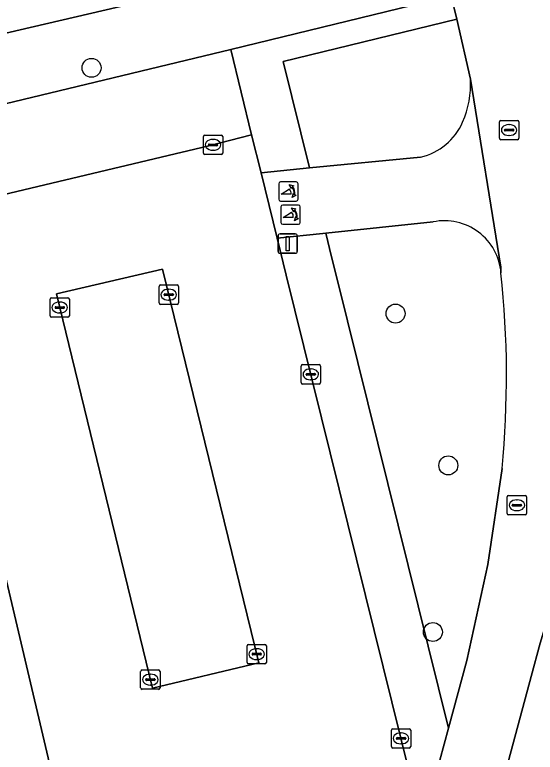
# Model space of a CAD drawing. Extents: x 158031 to 159244, y 380104 to 381214.
# Drawn here: x 158680.96 to 158707.83, y 380832.19 to 380870.27 of the extents above; entities that cross this region are included whole.
import ezdxf

# ---------------------------------------------------------------- set-up
doc = ezdxf.new("R2010")
doc.units = 0
for name, color, linetype in [('IMGEO_Boom', 7, 'Continuous'), ('IMGEO_Erf', 7, 'Continuous'), ('IMGEO_Fietspad_open', 7, 'Continuous'), ('IMGEO_Groenvoorziening', 7, 'Continuous'), ('IMGEO_Haag', 7, 'Continuous'), ('IMGEO_Kolk', 7, 'Continuous'), ('IMGEO_Lichtmast', 7, 'Continuous'), ('IMGEO_Parkeervlak_open', 7, 'Continuous'), ('IMGEO_Poller', 7, 'Continuous'), ('IMGEO_Rijbaan_lokaal_open', 7, 'Continuous'), ('IMGEO_Rioolput', 7, 'Continuous'), ('IMGEO_Voetpad_open', 7, 'Continuous')]:
    doc.layers.add(name, color=color, linetype=linetype)

msp = doc.modelspace()

# ---------------------------------------------------------------- linework, layer by layer
at = {"layer": 'IMGEO_Boom'}
for centre in [(158684.926, 380867.532), (158700.616, 380854.842), (158703.339, 380847.005), (158702.545, 380838.401)]:
    msp.add_circle(centre, 0.489, dxfattribs=at)
at = {"layer": 'IMGEO_Erf'}
msp.add_lwpolyline([(158696.102, 380872.969), (158694.919, 380877.945), (158688.863, 380876.534), (158683.039, 380875.177), (158677.215, 380873.82), (158671.391, 380872.462), (158665.567, 380871.105), (158659.51, 380869.694), (158660.671, 380864.713)], close=True, dxfattribs=at)
at = {"layer": 'IMGEO_Fietspad_open'}
for points in [[(158689.094, 380932.233), (158689.866, 380929.463), (158690.777, 380925.524), (158702.656, 380874.539), (158702.664, 380874.507), (158703.493, 380871.263), (158703.772, 380870.044), (158704.48, 380866.947), (158706.052, 380857.234), (158706.058, 380856.939)], [(158706.058, 380856.939), (158706.052, 380857.234), (158704.48, 380866.947)], [(158701.91, 380862.921), (158696.18, 380862.362), (158693.674, 380862.117), (158694.506, 380858.735), (158696.869, 380858.983), (158697.013, 380858.998), (158702.552, 380859.579)], [(158706.116, 380846.84), (158705.38, 380841.883), (158704.294, 380836.939), (158703.345, 380833.438), (158702.672, 380830.956), (158702.438, 380830.095), (158702.064, 380828.716), (158698.689, 380816.265), (158694.658, 380800.796), (158694.343, 380799.586), (158694.028, 380798.377), (158693.242, 380795.503), (158691.914, 380790.494), (158681.877, 380752.64)], [(158685.671, 380751.945), (158696.696, 380794.635), (158697.466, 380797.579), (158702.545, 380817.235), (158707.611, 380836.102), (158708.079, 380837.829), (158708.516, 380839.247), (158709.145, 380842.703), (158709.491, 380844.131)]]:
    msp.add_lwpolyline(points, dxfattribs=at)
for centre, radius, start, end in [((158699.617, 380866.684), 4.87, 336.3461, 3.0988), ((158701.19, 380865.988), 3.15, 283.2179, 336.466), ((158703.142, 380856.714), 2.925, 4.4035, 101.6374), ((158656.415, 380851.604), 49.928, 354.5244, 6.1337)]:
    msp.add_arc(centre, radius, start, end, dxfattribs=at)
at = {"layer": 'IMGEO_Groenvoorziening'}
msp.add_lwpolyline([(158694.818, 380867.858), (158703.772, 380870.044), (158703.493, 380871.263), (158692.108, 380868.483), (158693.184, 380864.068), (158693.674, 380862.117), (158696.18, 380862.362)], close=True, dxfattribs=at)
for points in [[(158704.48, 380866.947), (158703.772, 380870.044), (158694.818, 380867.858), (158696.18, 380862.362), (158701.91, 380862.921)], [(158702.552, 380859.579), (158697.013, 380858.998), (158697.317, 380857.773), (158697.62, 380856.548), (158703.345, 380833.438), (158704.294, 380836.939), (158705.38, 380841.883), (158706.116, 380846.84)], [(158702.672, 380830.956), (158703.345, 380833.438), (158697.62, 380856.548), (158697.317, 380857.773), (158697.013, 380858.998), (158696.869, 380858.983), (158694.506, 380858.735), (158694.977, 380856.819), (158701.345, 380831.114)], [(158709.491, 380844.131), (158709.145, 380842.703), (158708.516, 380839.247), (158708.079, 380837.829), (158707.611, 380836.102), (158702.545, 380817.235), (158697.466, 380797.579), (158700.771, 380796.694), (158711.286, 380836.095)]]:
    msp.add_lwpolyline(points, dxfattribs=at)
for centre, radius, start, end in [((158699.617, 380866.684), 4.87, 336.3461, 3.0988), ((158701.19, 380865.988), 3.15, 283.2179, 336.466), ((158703.142, 380856.714), 2.925, 4.4035, 101.6374), ((158656.415, 380851.604), 49.928, 354.5244, 6.1337)]:
    msp.add_arc(centre, radius, start, end, dxfattribs=at)
at = {"layer": 'IMGEO_Haag'}
msp.add_lwpolyline([(158692.108, 380868.483), (158693.184, 380864.068), (158693.674, 380862.117), (158696.18, 380862.362), (158694.818, 380867.858), (158703.772, 380870.044), (158703.493, 380871.263)], close=True, dxfattribs=at)
msp.add_lwpolyline([(158702.672, 380830.956), (158703.345, 380833.438), (158697.62, 380856.548), (158697.317, 380857.773), (158697.013, 380858.998), (158696.869, 380858.983), (158694.506, 380858.735), (158694.977, 380856.819), (158701.345, 380831.114)], dxfattribs=at)
at = {"layer": 'IMGEO_Kolk'}
for p, q in [((158690.696, 380863.13), (158690.696, 380863.982)), ((158690.771, 380864.056), (158691.623, 380864.056)), ((158691.697, 380863.982), (158691.697, 380863.13)), ((158690.955, 380863.55), (158690.955, 380863.562)), ((158690.998, 380863.599), (158691.396, 380863.599)), ((158691.184, 380863.836), (158691.209, 380863.836)), ((158691.439, 380863.562), (158691.439, 380863.55)), ((158691.393, 380863.513), (158690.995, 380863.513)), ((158691.207, 380863.276), (158691.182, 380863.276)), ((158691.623, 380863.056), (158690.771, 380863.056)), ((158688.41, 380855.394), (158688.41, 380856.246)), ((158688.485, 380856.32), (158689.337, 380856.32)), ((158688.898, 380856.1), (158688.923, 380856.1)), ((158689.411, 380856.246), (158689.411, 380855.394)), ((158682.783, 380854.731), (158682.783, 380855.583)), ((158682.858, 380855.657), (158683.71, 380855.657)), ((158683.784, 380855.583), (158683.784, 380854.731)), ((158688.669, 380855.814), (158688.669, 380855.826)), ((158689.107, 380855.777), (158688.709, 380855.777)), ((158688.712, 380855.863), (158689.11, 380855.863)), ((158689.153, 380855.826), (158689.153, 380855.814)), ((158683.085, 380855.2), (158683.483, 380855.2)), ((158683.271, 380855.437), (158683.296, 380855.437)), ((158689.337, 380855.32), (158688.485, 380855.32)), ((158688.921, 380855.54), (158688.896, 380855.54)), ((158683.042, 380855.151), (158683.042, 380855.163)), ((158683.48, 380855.114), (158683.082, 380855.114)), ((158683.294, 380854.877), (158683.269, 380854.877)), ((158683.526, 380855.163), (158683.526, 380855.151)), ((158683.71, 380854.657), (158682.858, 380854.657)), ((158695.817, 380852.206), (158696.669, 380852.206)), ((158695.742, 380851.28), (158695.742, 380852.132)), ((158696.23, 380851.986), (158696.255, 380851.986)), ((158696.743, 380852.132), (158696.743, 380851.28)), ((158696.001, 380851.7), (158696.001, 380851.712)), ((158696.439, 380851.663), (158696.041, 380851.663)), ((158696.044, 380851.749), (158696.442, 380851.749)), ((158696.253, 380851.426), (158696.228, 380851.426)), ((158696.485, 380851.712), (158696.485, 380851.7)), ((158696.669, 380851.206), (158695.817, 380851.206)), ((158692.951, 380836.834), (158692.951, 380837.686)), ((158693.026, 380837.76), (158693.878, 380837.76)), ((158693.952, 380837.686), (158693.952, 380836.834)), ((158693.253, 380837.303), (158693.651, 380837.303)), ((158693.439, 380837.54), (158693.464, 380837.54)), ((158693.21, 380837.254), (158693.21, 380837.266)), ((158693.648, 380837.217), (158693.25, 380837.217)), ((158693.462, 380836.98), (158693.437, 380836.98)), ((158693.694, 380837.266), (158693.694, 380837.254)), ((158693.878, 380836.76), (158693.026, 380836.76)), ((158687.461, 380835.516), (158687.461, 380836.368)), ((158687.536, 380836.442), (158688.388, 380836.442)), ((158687.949, 380836.222), (158687.974, 380836.222)), ((158688.462, 380836.368), (158688.462, 380835.516)), ((158687.72, 380835.936), (158687.72, 380835.948)), ((158688.158, 380835.899), (158687.76, 380835.899)), ((158687.763, 380835.985), (158688.161, 380835.985)), ((158688.204, 380835.948), (158688.204, 380835.936)), ((158688.388, 380835.442), (158687.536, 380835.442)), ((158687.972, 380835.662), (158687.947, 380835.662)), ((158700.399, 380832.484), (158700.399, 380833.336)), ((158700.474, 380833.41), (158701.326, 380833.41)), ((158700.887, 380833.19), (158700.912, 380833.19)), ((158701.4, 380833.336), (158701.4, 380832.484)), ((158700.658, 380832.904), (158700.658, 380832.916)), ((158701.096, 380832.867), (158700.698, 380832.867)), ((158700.701, 380832.953), (158701.099, 380832.953)), ((158701.142, 380832.916), (158701.142, 380832.904)), ((158701.326, 380832.41), (158700.474, 380832.41)), ((158700.91, 380832.63), (158700.885, 380832.63))]:
    msp.add_line(p, q, dxfattribs=at)
for points in [[(158690.696, 380863.13), (158690.696, 380863.982)], [(158690.771, 380864.056), (158691.623, 380864.056)], [(158691.697, 380863.982), (158691.697, 380863.13)], [(158691.623, 380863.056), (158690.771, 380863.056)], [(158688.41, 380855.394), (158688.41, 380856.246)], [(158688.485, 380856.32), (158689.337, 380856.32)], [(158689.411, 380856.246), (158689.411, 380855.394)], [(158682.783, 380854.731), (158682.783, 380855.583)], [(158682.858, 380855.657), (158683.71, 380855.657)], [(158683.784, 380855.583), (158683.784, 380854.731)], [(158689.337, 380855.32), (158688.485, 380855.32)], [(158683.71, 380854.657), (158682.858, 380854.657)], [(158695.817, 380852.206), (158696.669, 380852.206)], [(158695.742, 380851.28), (158695.742, 380852.132)], [(158696.743, 380852.132), (158696.743, 380851.28)], [(158696.669, 380851.206), (158695.817, 380851.206)], [(158692.951, 380836.834), (158692.951, 380837.686)], [(158693.026, 380837.76), (158693.878, 380837.76)], [(158693.952, 380837.686), (158693.952, 380836.834)], [(158693.878, 380836.76), (158693.026, 380836.76)], [(158687.461, 380835.516), (158687.461, 380836.368)], [(158687.536, 380836.442), (158688.388, 380836.442)], [(158688.462, 380836.368), (158688.462, 380835.516)], [(158688.388, 380835.442), (158687.536, 380835.442)], [(158700.399, 380832.484), (158700.399, 380833.336)], [(158700.474, 380833.41), (158701.326, 380833.41)], [(158701.4, 380833.336), (158701.4, 380832.484)], [(158701.326, 380832.41), (158700.474, 380832.41)]]:
    msp.add_lwpolyline(points, dxfattribs=at)
for centre, radius, start, end in [((158690.773, 380863.98), 0.0765, 91.552, 178.448), ((158690.773, 380863.98), 0.0765, 91.552, 178.448), ((158691.621, 380863.98), 0.0765, 1.552, 88.448), ((158691.621, 380863.98), 0.0765, 1.552, 88.448), ((158690.995, 380863.559), 0.0403, 85.8775, 175.7526), ((158691.4, 380863.561), 0.0386, 1.7309, 96.639), ((158690.992, 380863.549), 0.0366, 178.938, 274.7102), ((158691.396, 380863.556), 0.043, 264.8664, 352.4533), ((158690.773, 380863.132), 0.0765, 181.552, 268.448), ((158690.773, 380863.132), 0.0765, 181.552, 268.448), ((158691.621, 380863.132), 0.0765, 271.552, 358.448), ((158691.621, 380863.132), 0.0765, 271.552, 358.448), ((158688.487, 380856.244), 0.0765, 91.552, 178.448), ((158688.487, 380856.244), 0.0765, 91.552, 178.448), ((158689.335, 380856.244), 0.0765, 1.552, 88.448), ((158689.335, 380856.244), 0.0765, 1.552, 88.448), ((158682.86, 380855.581), 0.0765, 91.552, 178.448), ((158682.86, 380855.581), 0.0765, 91.552, 178.448), ((158683.708, 380855.581), 0.0765, 1.552, 88.448), ((158683.708, 380855.581), 0.0765, 1.552, 88.448), ((158688.709, 380855.823), 0.0403, 85.8775, 175.7526), ((158688.706, 380855.813), 0.0366, 178.938, 274.7102), ((158689.11, 380855.82), 0.043, 264.8664, 352.4533), ((158689.114, 380855.825), 0.0386, 1.7309, 96.639), ((158683.082, 380855.16), 0.0403, 85.8775, 175.7526), ((158683.487, 380855.162), 0.0386, 1.7309, 96.639), ((158688.487, 380855.396), 0.0765, 181.552, 268.448), ((158688.487, 380855.396), 0.0765, 181.552, 268.448), ((158689.335, 380855.396), 0.0765, 271.552, 358.448), ((158689.335, 380855.396), 0.0765, 271.552, 358.448), ((158683.079, 380855.15), 0.0366, 178.938, 274.7102), ((158683.483, 380855.157), 0.043, 264.8664, 352.4533), ((158682.86, 380854.733), 0.0765, 181.552, 268.448), ((158682.86, 380854.733), 0.0765, 181.552, 268.448), ((158683.708, 380854.733), 0.0765, 271.552, 358.448), ((158683.708, 380854.733), 0.0765, 271.552, 358.448), ((158695.819, 380852.13), 0.0765, 91.552, 178.448), ((158695.819, 380852.13), 0.0765, 91.552, 178.448), ((158696.667, 380852.13), 0.0765, 1.552, 88.448), ((158696.667, 380852.13), 0.0765, 1.552, 88.448), ((158696.041, 380851.709), 0.0403, 85.8775, 175.7526), ((158696.038, 380851.699), 0.0366, 178.938, 274.7102), ((158696.442, 380851.706), 0.043, 264.8664, 352.4533), ((158696.446, 380851.711), 0.0386, 1.7309, 96.639), ((158695.819, 380851.282), 0.0765, 181.552, 268.448), ((158695.819, 380851.282), 0.0765, 181.552, 268.448), ((158696.667, 380851.282), 0.0765, 271.552, 358.448), ((158696.667, 380851.282), 0.0765, 271.552, 358.448), ((158693.028, 380837.684), 0.0765, 91.552, 178.448), ((158693.028, 380837.684), 0.0765, 91.552, 178.448), ((158693.876, 380837.684), 0.0765, 1.552, 88.448), ((158693.876, 380837.684), 0.0765, 1.552, 88.448), ((158693.25, 380837.263), 0.0403, 85.8775, 175.7526), ((158693.655, 380837.265), 0.0386, 1.7309, 96.639), ((158693.247, 380837.253), 0.0366, 178.938, 274.7102), ((158693.651, 380837.26), 0.043, 264.8664, 352.4533), ((158693.028, 380836.836), 0.0765, 181.552, 268.448), ((158693.028, 380836.836), 0.0765, 181.552, 268.448), ((158693.876, 380836.836), 0.0765, 271.552, 358.448), ((158693.876, 380836.836), 0.0765, 271.552, 358.448), ((158687.538, 380836.366), 0.0765, 91.552, 178.448), ((158687.538, 380836.366), 0.0765, 91.552, 178.448), ((158688.386, 380836.366), 0.0765, 1.552, 88.448), ((158688.386, 380836.366), 0.0765, 1.552, 88.448), ((158687.76, 380835.945), 0.0403, 85.8775, 175.7526), ((158687.757, 380835.935), 0.0366, 178.938, 274.7102), ((158688.161, 380835.942), 0.043, 264.8664, 352.4533), ((158688.165, 380835.947), 0.0386, 1.7309, 96.639), ((158687.538, 380835.518), 0.0765, 181.552, 268.448), ((158687.538, 380835.518), 0.0765, 181.552, 268.448), ((158688.386, 380835.518), 0.0765, 271.552, 358.448), ((158688.386, 380835.518), 0.0765, 271.552, 358.448), ((158700.476, 380833.334), 0.0765, 91.552, 178.448), ((158700.476, 380833.334), 0.0765, 91.552, 178.448), ((158701.324, 380833.334), 0.0765, 1.552, 88.448), ((158701.324, 380833.334), 0.0765, 1.552, 88.448), ((158700.698, 380832.913), 0.0403, 85.8775, 175.7526), ((158700.695, 380832.903), 0.0366, 178.938, 274.7102), ((158701.099, 380832.91), 0.043, 264.8664, 352.4533), ((158701.103, 380832.915), 0.0386, 1.7309, 96.639), ((158700.476, 380832.486), 0.0765, 181.552, 268.448), ((158700.476, 380832.486), 0.0765, 181.552, 268.448), ((158701.324, 380832.486), 0.0765, 271.552, 358.448), ((158701.324, 380832.486), 0.0765, 271.552, 358.448)]:
    msp.add_arc(centre, radius, start, end, dxfattribs=at)
for centre, major_axis, ratio, start_param, end_param in [((158691.183, 380863.556), (-0.387, 0.002), 0.722429, 4.712389, 7.853982), ((158691.208, 380863.556), (-0.39, 0.002), 0.717154, 1.570796, 4.712389), ((158688.897, 380855.82), (-0.387, 0.002), 0.722429, 4.712389, 7.853982), ((158688.922, 380855.82), (-0.39, 0.002), 0.717154, 1.570796, 4.712389), ((158683.27, 380855.157), (-0.387, 0.002), 0.722429, 4.712389, 7.853982), ((158683.295, 380855.157), (-0.39, 0.002), 0.717154, 1.570796, 4.712389), ((158696.229, 380851.706), (-0.387, 0.002), 0.722429, 4.712389, 7.853982), ((158696.254, 380851.706), (-0.39, 0.002), 0.717154, 1.570796, 4.712389), ((158693.438, 380837.26), (-0.387, 0.002), 0.722429, 4.712389, 7.853982), ((158693.463, 380837.26), (-0.39, 0.002), 0.717154, 1.570796, 4.712389), ((158687.948, 380835.942), (-0.387, 0.002), 0.722429, 4.712389, 7.853982), ((158687.973, 380835.942), (-0.39, 0.002), 0.717154, 1.570796, 4.712389), ((158700.886, 380832.91), (-0.387, 0.002), 0.722429, 4.712389, 7.853982), ((158700.911, 380832.91), (-0.39, 0.002), 0.717154, 1.570796, 4.712389)]:
    msp.add_ellipse(centre, major_axis=major_axis, ratio=ratio, start_param=start_param, end_param=end_param, dxfattribs=at)
at = {"layer": 'IMGEO_Lichtmast'}
for p, q in [((158694.554, 380858.057), (158694.554, 380858.857)), ((158694.554, 380858.857), (158694.554, 380858.057)), ((158694.654, 380858.957), (158695.444, 380858.957)), ((158695.444, 380858.957), (158694.654, 380858.957)), ((158695.544, 380858.857), (158695.544, 380858.057)), ((158695.544, 380858.057), (158695.544, 380858.857)), ((158695.444, 380857.957), (158694.654, 380857.957)), ((158694.654, 380857.957), (158695.444, 380857.957))]:
    msp.add_line(p, q, dxfattribs=at)
msp.add_lwpolyline([(158694.974, 380858.832), (158695.124, 380858.832), (158695.124, 380858.082), (158694.974, 380858.082), (158694.974, 380858.832)], dxfattribs=at)
for centre, start, end in [((158694.654, 380858.857), 90, 180), ((158694.654, 380858.857), 90, 180), ((158695.444, 380858.857), 0, 90), ((158695.444, 380858.857), 360, 90), ((158694.654, 380858.057), 180, 270), ((158694.654, 380858.057), 180, 270), ((158695.444, 380858.057), 270, 0), ((158695.444, 380858.057), 270, 0)]:
    msp.add_arc(centre, 0.1, start, end, dxfattribs=at)
at = {"layer": 'IMGEO_Parkeervlak_open'}
for points in [[(158663.759, 380857.034), (158690.982, 380863.5), (158693.184, 380864.068), (158692.108, 380868.483), (158662.729, 380861.398)], [(158688.067, 380835.505), (158693.564, 380836.805), (158688.589, 380857.142), (158683.12, 380855.865)]]:
    msp.add_lwpolyline(points, close=True, dxfattribs=at)
at = {"layer": 'IMGEO_Poller'}
for p, q in [((158694.586, 380861.551), (158694.586, 380860.744)), ((158694.586, 380861.551), (158694.586, 380860.744)), ((158695.488, 380861.646), (158694.68, 380861.646)), ((158695.488, 380861.646), (158694.68, 380861.646)), ((158695.582, 380860.744), (158695.582, 380861.551)), ((158695.582, 380860.744), (158695.582, 380861.551)), ((158694.68, 380860.649), (158695.488, 380860.649)), ((158694.68, 380860.649), (158695.488, 380860.649)), ((158694.702, 380860.354), (158694.702, 380859.547)), ((158694.702, 380860.354), (158694.702, 380859.547)), ((158695.604, 380860.449), (158694.796, 380860.449)), ((158695.604, 380860.449), (158694.796, 380860.449)), ((158695.698, 380859.547), (158695.698, 380860.354)), ((158695.698, 380859.547), (158695.698, 380860.354)), ((158694.796, 380859.452), (158695.604, 380859.452)), ((158694.796, 380859.452), (158695.604, 380859.452))]:
    msp.add_line(p, q, dxfattribs=at)
for points in [[(158695.221, 380861.002), (158694.708, 380861.002), (158695.138, 380861.277)], [(158695.265, 380861.375), (158695.253, 380861.302), (158695.128, 380861.507)], [(158695.128, 380861.507), (158695.359, 380861.441), (158695.288, 380861.409)], [(158695.281, 380860.83), (158695.347, 380861.061), (158695.377, 380860.993)], [(158695.413, 380860.966), (158695.485, 380860.955), (158695.281, 380860.83)], [(158695.381, 380860.178), (158695.369, 380860.105), (158695.244, 380860.31)], [(158695.244, 380860.31), (158695.475, 380860.244), (158695.404, 380860.212)], [(158695.337, 380859.805), (158694.824, 380859.805), (158695.254, 380860.08)], [(158695.397, 380859.633), (158695.463, 380859.864), (158695.493, 380859.796)], [(158695.529, 380859.769), (158695.601, 380859.758), (158695.397, 380859.633)]]:
    msp.add_lwpolyline(points, dxfattribs=at)
for centre, radius, start, end in [((158694.68, 380861.551), 0.0946, 90, 180), ((158694.68, 380861.551), 0.0946, 90, 180), ((158694.893, 380861.052), 0.332, 351.3247, 42.4854), ((158694.907, 380861.062), 0.476, 351.7527, 41.1691), ((158694.907, 380861.062), 0.516, 349.3569, 42.2912), ((158695.488, 380861.551), 0.0946, 0, 90), ((158695.488, 380861.551), 0.0946, 0, 90), ((158694.68, 380860.744), 0.0946, 180, 270), ((158694.68, 380860.744), 0.0946, 180, 270), ((158695.488, 380860.744), 0.0946, 270, 0), ((158695.488, 380860.744), 0.0946, 270, 0), ((158694.796, 380860.354), 0.0946, 90, 180), ((158694.796, 380860.354), 0.0946, 90, 180), ((158695.023, 380859.865), 0.476, 351.7527, 41.1691), ((158695.023, 380859.865), 0.516, 349.3569, 42.2912), ((158695.604, 380860.354), 0.0946, 0, 90), ((158695.604, 380860.354), 0.0946, 0, 90), ((158695.009, 380859.855), 0.332, 351.3247, 42.4854), ((158694.796, 380859.547), 0.0946, 180, 270), ((158694.796, 380859.547), 0.0946, 180, 270), ((158695.604, 380859.547), 0.0946, 270, 0), ((158695.604, 380859.547), 0.0946, 270, 0)]:
    msp.add_arc(centre, radius, start, end, dxfattribs=at)
at = {"layer": 'IMGEO_Rijbaan_lokaal_open'}
for points in [[(158694.977, 380856.819), (158694.506, 380858.735), (158693.674, 380862.117), (158693.184, 380864.068), (158690.982, 380863.5), (158663.759, 380857.034), (158634.489, 380850.082), (158629.142, 380848.822), (158603.468, 380842.85), (158604.621, 380837.745), (158632.417, 380844.154), (158677.296, 380854.712), (158677.726, 380852.891), (158684.625, 380823.643), (158679.739, 380822.539), (158683.037, 380808.743), (158686.584, 380809.65), (158689.75, 380828.266), (158701.345, 380831.114)], [(158683.12, 380855.865), (158688.589, 380857.142), (158693.564, 380836.805), (158688.067, 380835.505)]]:
    msp.add_lwpolyline(points, close=True, dxfattribs=at)
at = {"layer": 'IMGEO_Rioolput'}
for p, q in [((158705.977, 380863.893), (158705.977, 380864.745)), ((158706.052, 380864.819), (158706.904, 380864.819)), ((158706.978, 380864.745), (158706.978, 380863.893)), ((158706.236, 380864.313), (158706.236, 380864.325)), ((158706.279, 380864.362), (158706.677, 380864.362)), ((158706.465, 380864.599), (158706.49, 380864.599)), ((158706.72, 380864.325), (158706.72, 380864.313)), ((158706.674, 380864.276), (158706.276, 380864.276)), ((158706.488, 380864.039), (158706.463, 380864.039)), ((158706.904, 380863.819), (158706.052, 380863.819)), ((158706.379, 380844.521), (158706.379, 380845.373)), ((158706.454, 380845.447), (158707.306, 380845.447)), ((158707.38, 380845.373), (158707.38, 380844.521)), ((158706.638, 380844.941), (158706.638, 380844.953)), ((158707.076, 380844.904), (158706.678, 380844.904)), ((158706.681, 380844.99), (158707.079, 380844.99)), ((158706.867, 380845.227), (158706.892, 380845.227)), ((158707.122, 380844.953), (158707.122, 380844.941)), ((158706.89, 380844.667), (158706.865, 380844.667)), ((158707.306, 380844.447), (158706.454, 380844.447))]:
    msp.add_line(p, q, dxfattribs=at)
for points in [[(158705.977, 380863.893), (158705.977, 380864.745)], [(158706.052, 380864.819), (158706.904, 380864.819)], [(158706.978, 380864.745), (158706.978, 380863.893)], [(158706.904, 380863.819), (158706.052, 380863.819)], [(158706.379, 380844.521), (158706.379, 380845.373)], [(158706.454, 380845.447), (158707.306, 380845.447)], [(158707.38, 380845.373), (158707.38, 380844.521)], [(158707.306, 380844.447), (158706.454, 380844.447)]]:
    msp.add_lwpolyline(points, dxfattribs=at)
for centre, radius, start, end in [((158706.054, 380864.743), 0.0765, 91.552, 178.448), ((158706.054, 380864.743), 0.0765, 91.552, 178.448), ((158706.902, 380864.743), 0.0765, 1.552, 88.448), ((158706.902, 380864.743), 0.0765, 1.552, 88.448), ((158706.276, 380864.322), 0.0403, 85.8775, 175.7526), ((158706.681, 380864.324), 0.0386, 1.7309, 96.639), ((158706.273, 380864.312), 0.0366, 178.938, 274.7102), ((158706.677, 380864.319), 0.043, 264.8664, 352.4533), ((158706.054, 380863.895), 0.0765, 181.552, 268.448), ((158706.054, 380863.895), 0.0765, 181.552, 268.448), ((158706.902, 380863.895), 0.0765, 271.552, 358.448), ((158706.902, 380863.895), 0.0765, 271.552, 358.448), ((158706.456, 380845.371), 0.0765, 91.552, 178.448), ((158706.456, 380845.371), 0.0765, 91.552, 178.448), ((158707.304, 380845.371), 0.0765, 1.552, 88.448), ((158707.304, 380845.371), 0.0765, 1.552, 88.448), ((158706.678, 380844.95), 0.0403, 85.8775, 175.7526), ((158706.675, 380844.94), 0.0366, 178.938, 274.7102), ((158707.079, 380844.947), 0.043, 264.8664, 352.4533), ((158707.083, 380844.952), 0.0386, 1.7309, 96.639), ((158706.456, 380844.523), 0.0765, 181.552, 268.448), ((158706.456, 380844.523), 0.0765, 181.552, 268.448), ((158707.304, 380844.523), 0.0765, 271.552, 358.448), ((158707.304, 380844.523), 0.0765, 271.552, 358.448)]:
    msp.add_arc(centre, radius, start, end, dxfattribs=at)
for centre, major_axis, ratio, start_param, end_param in [((158706.464, 380864.319), (-0.387, 0.002), 0.722429, 4.712389, 7.853982), ((158706.489, 380864.319), (-0.39, 0.002), 0.717154, 1.570796, 4.712389), ((158706.866, 380844.947), (-0.387, 0.002), 0.722429, 4.712389, 7.853982), ((158706.891, 380844.947), (-0.39, 0.002), 0.717154, 1.570796, 4.712389)]:
    msp.add_ellipse(centre, major_axis=major_axis, ratio=ratio, start_param=start_param, end_param=end_param, dxfattribs=at)
at = {"layer": 'IMGEO_Voetpad_open'}
msp.add_lwpolyline([(158692.108, 380868.483), (158703.493, 380871.263), (158702.664, 380874.507), (158702.28, 380874.409), (158698.051, 380873.423), (158696.102, 380872.969), (158660.671, 380864.713), (158659.148, 380864.358), (158659.25, 380863.922), (158660.147, 380859.804), (158637.002, 380854.399), (158633.666, 380853.62), (158634.489, 380850.082), (158663.759, 380857.034), (158662.729, 380861.398)], close=True, dxfattribs=at)
msp.add_lwpolyline([(158679.48, 380809.301), (158682.758, 380808.672), (158683.037, 380808.743), (158679.739, 380822.539), (158684.625, 380823.643), (158677.726, 380852.891)], dxfattribs=at)

doc.saveas('drawing.dxf')
